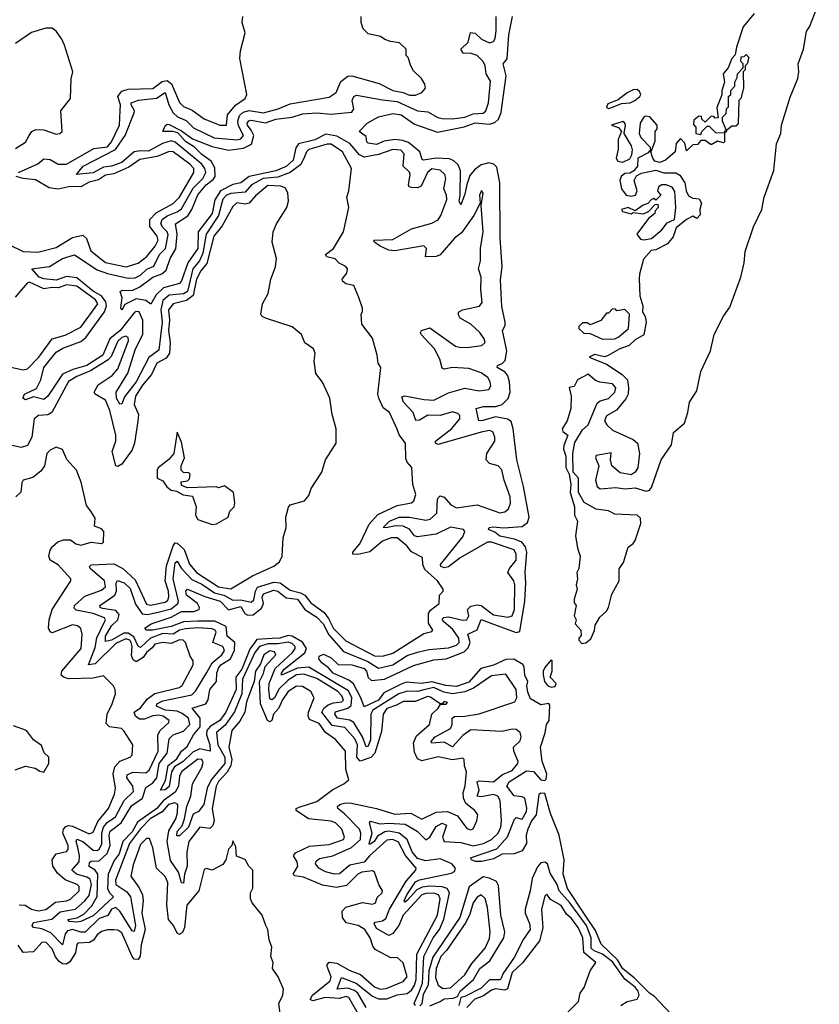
# Model space of a CAD drawing. Extents: x 2293878 to 2522763, y 823964 to 1006972.
# Tile 305 of 407: x 2413917 to 2417811, y 943391 to 948189. Entities that reach past the tile are written whole.
import ezdxf

# ---------------------------------------------------------------- set-up
doc = ezdxf.new("R2010")
doc.units = 0

msp = doc.modelspace()

# ---------------------------------------------------------------- linework, layer by layer
at = {"layer": '0CON20XD'}
for points in [[(2417015, 947456.2), (2417055, 947443.9), (2417113.1, 947443.1), (2417131.5, 947431.5), (2417156.9, 947395), (2417162.7, 947355), (2417175, 947330.6), (2417195, 947320), (2417227, 947317), (2417237.5, 947295), (2417230, 947265), (2417231.7, 947238.3), (2417215, 947220), (2417195, 947232.5), (2417165, 947216.2), (2417114.6, 947175), (2417099.1, 947130.9), (2417072.9, 947097.1), (2417015, 947067.5), (2416993.3, 947065), (2416955, 947022.5), (2416935, 946950), (2416934.2, 946925.8), (2416936.8, 946843.2), (2416952.7, 946795), (2416950, 946765), (2416963.5, 946743.5), (2416968.5, 946715), (2416956.6, 946653.4), (2416915, 946629.1), (2416885, 946601.9), (2416840, 946585), (2416779.4, 946550.6), (2416765, 946546.9), (2416717.1, 946557.1), (2416691.2, 946545), (2416775, 946511.5), (2416851.2, 946461.2), (2416876.7, 946435), (2416881.5, 946395), (2416881.4, 946365), (2416868.9, 946341.1), (2416823.4, 946286.6), (2416775, 946258.8), (2416766, 946235), (2416776, 946215), (2416805, 946188.8), (2416904.2, 946144.2), (2416925.8, 946125.8), (2416936, 946075), (2416926.9, 946005), (2416915, 945983.8), (2416895, 945971.2), (2416841.7, 945981.7), (2416801.2, 946015), (2416793.8, 946045), (2416798.3, 946078.3), (2416724.1, 946065.9), (2416721.2, 946055), (2416738.4, 946015), (2416721.8, 945945), (2416729.5, 945915), (2416745, 945903.1), (2416820.4, 945909.6), (2416866.7, 945903.3), (2416915, 945907.8), (2416968, 945892), (2416985, 945896.2), (2416995, 945910), (2417041.9, 946045), (2417091.9, 946118.1), (2417102.1, 946177.9), (2417155, 946223.5), (2417171.3, 946275), (2417180, 946325), (2417215, 946381.1), (2417234.5, 946475.5), (2417280.9, 946575), (2417300, 946655), (2417345.3, 946745), (2417375, 946789.2), (2417429.2, 946935), (2417446.2, 947005), (2417450.6, 947059.4), (2417490.2, 947179.8), (2417532, 947265), (2417543.3, 947325), (2417589.9, 947455), (2417603.6, 947585), (2417624.7, 947635), (2417626.8, 947675), (2417668.9, 947811.1), (2417706.9, 947903.1), (2417712.4, 947935), (2417708.1, 947975), (2417734.4, 948045), (2417748.6, 948131.4), (2417765, 948157.1), (2417811.4, 948275)], [(2417495, 948220), (2417440, 948155), (2417407.5, 948055), (2417401.7, 948018.3), (2417385, 948000), (2417367.5, 947955), (2417343.3, 947925), (2417350, 947885), (2417337.5, 947845), (2417337, 947823), (2417311.7, 947761.7), (2417318.3, 947711.7), (2417305, 947710), (2417298.3, 947718.3), (2417285, 947720), (2417255, 947690), (2417240, 947705), (2417238.3, 947718.3), (2417225, 947720), (2417200, 947700), (2417198.3, 947678.3), (2417210, 947665), (2417210, 947635), (2417235, 947630), (2417240, 947645), (2417265, 947670), (2417275, 947670), (2417308.3, 947638.3), (2417350, 947640), (2417351.7, 947648.3), (2417360, 947650), (2417340, 947695), (2417340, 947715), (2417358.3, 947731.7), (2417360, 947755), (2417370, 947765), (2417370, 947815), (2417380, 947825), (2417380, 947845), (2417400, 947865), (2417400, 947885), (2417411.7, 947908.3), (2417412.5, 947925), (2417440, 947955), (2417440, 947975), (2417430, 947985), (2417431.7, 948008.3), (2417445, 948010), (2417455, 948020), (2417467.5, 948005), (2417460, 947975), (2417450, 947965), (2417450, 947945), (2417440, 947935), (2417442.5, 947855), (2417430, 947805), (2417420, 947795), (2417417, 947683), (2417405, 947670), (2417385, 947670), (2417360, 947650), (2417358.3, 947641.7), (2417350, 947640), (2417350, 947595), (2417345, 947590), (2417315, 947597.5), (2417285, 947580), (2417255, 947600), (2417235, 947600), (2417218.3, 947581.7), (2417195, 947580), (2417165, 947550), (2417157, 947587), (2417135, 947610), (2417113.6, 947586.4), (2417110, 947545), (2417062.5, 947505), (2417035, 947493.3), (2417010.7, 947500.7), (2417000, 947515), (2416990, 947550), (2416985, 947550), (2416978.8, 947541.2), (2416927.9, 947515), (2416926.2, 947475), (2416907.9, 947452.1), (2416888.6, 947441.4), (2416865, 947440), (2416847.1, 947425), (2416840.4, 947405), (2416848.5, 947365), (2416871.4, 947335), (2416895, 947329.5), (2416916.3, 947333.7), (2416924.2, 947355), (2416910, 947405), (2416920.9, 947429.1), (2416945, 947441.9), (2417015, 947456.2)], [(2413910.9, 947445), (2414005, 947486.2), (2414035, 947511.5), (2414065, 947508.6), (2414105, 947484.8), (2414145, 947485.5), (2414278.6, 947561.4), (2414345, 947570.6), (2414365, 947594.7), (2414403.8, 947675), (2414406.8, 947746.8), (2414407.8, 947775), (2414395.2, 947815), (2414415, 947840.3), (2414445, 947850.4), (2414565, 947854), (2414611.7, 947888.3), (2414635, 947892.8), (2414656.9, 947876.9), (2414695, 947786.2), (2414715, 947765.9), (2414757.9, 947747.9), (2414815, 947706.2), (2414891.4, 947675), (2414924, 947676), (2414930, 947725), (2414967.9, 947772.1), (2415015.7, 947805), (2415024, 947825), (2414989.7, 947999.7), (2414992.4, 948037.6), (2415016, 948125), (2415000, 948175), (2415003.3, 948205)], [(2414294.1, 943915.9), (2414297.7, 944025), (2414285.6, 944045.6), (2414255, 944063.5), (2414257.5, 944082.5), (2414265, 944089.3), (2414305, 944090.2), (2414343.3, 944126.7), (2414358.5, 944165), (2414353.4, 944215), (2414357.9, 944235), (2414411.5, 944275), (2414461, 944359), (2414514.8, 944395.2), (2414532.2, 944447.8), (2414565, 944470.9), (2414585.1, 944494.9), (2414597, 944565), (2414634.9, 944615), (2414645.6, 944684.4), (2414665, 944704.3), (2414715, 944721.7), (2414746.5, 944755), (2414739.5, 944785), (2414708.3, 944808.3), (2414685, 944819), (2414625, 944824.6), (2414583.6, 944843.6), (2414584.8, 944855), (2414615, 944870.8), (2414755, 944899.6), (2414772.7, 944917.3), (2414828.8, 945008.8), (2414853.9, 945056.1), (2414902, 945095), (2414915.2, 945115), (2414907.4, 945135), (2414857.8, 945155), (2414874.8, 945205), (2414869.7, 945215), (2414855, 945221.5), (2414785, 945225.9), (2414725, 945221.5), (2414695, 945214), (2414664.5, 945195.5), (2414615, 945197.8), (2414555, 945175.1), (2414505, 945130.5), (2414495, 945137.3), (2414472.8, 945182.8), (2414445, 945200.5), (2414425, 945199.2), (2414365, 945165.5), (2414335, 945159.6), (2414335.8, 945185), (2414364.6, 945235), (2414395.6, 945265), (2414401.1, 945291.1), (2414385, 945310.2), (2414320.1, 945320.1), (2414308.9, 945325), (2414306.9, 945335), (2414380.9, 945385), (2414388.7, 945405), (2414386.7, 945443.3), (2414393.3, 945456.7), (2414426.4, 945445), (2414455, 945417.5), (2414481.1, 945341.1), (2414514.5, 945294.5), (2414539.7, 945290.3), (2414592.2, 945302.2), (2414655, 945317.7), (2414688.2, 945345), (2414690.7, 945355), (2414664, 945465), (2414675, 945543.1), (2414685, 945550.8), (2414705.2, 945515), (2414755, 945460.8), (2414805, 945438.2), (2414866.2, 945396.2), (2414912.2, 945385), (2414955, 945361.3), (2414995, 945362.8), (2415045, 945350.2), (2415057.6, 945362.4), (2415064.9, 945405), (2415075.8, 945424.2), (2415155, 945448.5), (2415185.5, 945445.5), (2415235, 945410.2), (2415285, 945397.1), (2415306.2, 945385), (2415335, 945347.8), (2415400.4, 945300.4), (2415421.9, 945271.9), (2415445, 945222), (2415505, 945162.2), (2415645, 945089.5), (2415685, 945087.2), (2415735, 945102.6), (2415885, 945197.8), (2415925, 945207.5), (2415930, 945215), (2415908.9, 945248.9), (2415908.5, 945295), (2415918.5, 945311.5), (2415960, 945345), (2415962.5, 945385), (2415980, 945405), (2415980, 945415), (2415952.5, 945455), (2415890.6, 945510.6), (2415881.2, 945535), (2415878.8, 945568.8), (2415825.8, 945595.8), (2415802.2, 945625), (2415755, 945663.9), (2415726.2, 945665), (2415685, 945648.6), (2415623, 945597), (2415564, 945584), (2415540, 945585), (2415539.2, 945595), (2415573.1, 945635), (2415619.6, 945730.4), (2415661.6, 945778.4), (2415755, 945822), (2415825.6, 945834.4), (2415837.5, 945845), (2415846.7, 945875), (2415832.5, 945925), (2415826.4, 946006.4), (2415803.9, 946033.9), (2415798.3, 946051.7), (2415796.4, 946126.4), (2415765.6, 946165.6), (2415755, 946193.3), (2415718, 946275), (2415687.5, 946297.5), (2415666, 946345), (2415662, 946365), (2415676, 946495), (2415663.3, 946515), (2415658.8, 946555), (2415635, 946637.5), (2415583.8, 946705), (2415580, 946755), (2415586.7, 946765), (2415587, 946783), (2415568.8, 946835), (2415543.9, 946893.9), (2415505, 946902.2), (2415488.6, 946915), (2415487.1, 946925), (2415510, 946955), (2415514, 946975), (2415506.4, 946986.4), (2415473.1, 947003.1), (2415453.5, 947023.5), (2415413.1, 947033.1), (2415406.7, 947045), (2415445.5, 947075), (2415493.8, 947155), (2415520, 947275), (2415510, 947325), (2415520, 947355), (2415533.8, 947465), (2415489.2, 947545), (2415435, 947582.2), (2415415, 947583.6), (2415325, 947556.2), (2415314.1, 947545.9), (2415305, 947520.8), (2415286, 947484), (2415235.2, 947444.8), (2415175, 947421.3), (2415103.7, 947416.3), (2415046, 947384), (2415015, 947348.4), (2414945, 947342.9), (2414925, 947334.1), (2414905.9, 947315), (2414885.2, 947234.8), (2414825.4, 947145), (2414808.7, 947051.3), (2414792.8, 947015), (2414761.1, 946975), (2414734.4, 946865.6), (2414715, 946853.7), (2414645, 946847), (2414615, 946821), (2414604, 946775), (2414610.9, 946715), (2414595, 946579.7), (2414546.2, 946543.8), (2414485, 946425.2), (2414428.1, 946351.9), (2414415, 946318), (2414405, 946315.7), (2414389.4, 946345), (2414386.6, 946375), (2414443.8, 946466.2), (2414482, 946585), (2414517, 946655), (2414517.3, 946725), (2414499.4, 946765), (2414485, 946767.9), (2414475, 946760.6), (2414406.2, 946675), (2414355.7, 946635), (2414322.5, 946555), (2414244.8, 946504.8), (2414175.3, 946485), (2414125, 946461.5), (2414055, 946355.2), (2414035, 946337.8), (2413985, 946352.2), (2413945, 946337.5), (2413932.5, 946345), (2413941.2, 946365), (2413998.5, 946391.5), (2414020, 946435), (2414035.1, 946495), (2414095, 946568.7), (2414128, 946588), (2414215, 946621.4), (2414239.4, 946640.6), (2414330.9, 946765), (2414340.3, 946795), (2414336.5, 946815), (2414315, 946843.1), (2414276.6, 946865), (2414195, 946932), (2414145, 946937.3), (2414095, 946920.4), (2414035, 946926.5), (2414012.2, 946935), (2413975.8, 946975), (2414062.7, 946987.3), (2414125.8, 947025), (2414185, 947043.3), (2414295, 946969.9), (2414345, 946952.3), (2414445, 946930.1), (2414478.9, 946931.1), (2414505, 946944.6), (2414536.7, 946973.3), (2414571, 946989), (2414597.5, 947045), (2414626.8, 947075), (2414641.1, 947141.1), (2414635.6, 947155.6), (2414615, 947176.6), (2414604.6, 947195), (2414611.5, 947215), (2414635, 947234.4), (2414685, 947253.3), (2414705, 947267.3), (2414761.9, 947368.1), (2414808.6, 947415), (2414823.7, 947445), (2414819.3, 947465), (2414804.9, 947485), (2414675, 947591.8), (2414655, 947598.5), (2414613.5, 947586.5), (2414545, 947548.4), (2414505, 947551.1), (2414475, 947545.5), (2414415, 947493.2), (2414365, 947475.3), (2414325, 947470.2), (2414275, 947442.4), (2414194.2, 947435), (2414227.2, 947475), (2414383.1, 947556.9), (2414431, 947625), (2414474.4, 947735), (2414476, 947745), (2414459.7, 947775), (2414460, 947785), (2414496.7, 947796.7), (2414583.3, 947806.7), (2414625, 947835.2), (2414643.7, 947775), (2414665.3, 947735.3), (2414685.6, 947715.6), (2414728, 947698), (2414763, 947663), (2414865, 947613.8), (2414975, 947603.3), (2414995, 947608.4), (2415007, 947625), (2414982.5, 947672.5), (2414979.3, 947695), (2414988.2, 947721.8), (2415005, 947739.1), (2415035, 947746.8), (2415105, 947735.3), (2415175.3, 947754.7), (2415235, 947779.6), (2415425, 947811.3), (2415458.2, 947835), (2415481.5, 947888.5), (2415515, 947914.7), (2415535, 947916.5), (2415668.2, 947878.2), (2415734.3, 947845), (2415785, 947834.8), (2415815, 947821.9), (2415845, 947822.1), (2415876.2, 947835), (2415893.3, 947855), (2415890, 947875), (2415873.6, 947903.6), (2415835, 947940), (2415822.5, 947965), (2415810, 948005), (2415800, 948015), (2415800, 948045), (2415767, 948077), (2415723, 948083), (2415695, 948092.5), (2415675, 948107.5), (2415615, 948120), (2415590, 948145), (2415580, 948175), (2415580, 948205)], [(2416094.3, 947385.7), (2416085, 947338.8), (2416065, 947287.5), (2416057.5, 947305), (2416062.9, 947335), (2416063.5, 947453.5), (2416052.2, 947482.2), (2416032.1, 947502.1), (2416010.7, 947510.7), (2415945, 947514.6), (2415884.2, 947504.2), (2415877.9, 947507.9), (2415865.6, 947545.6), (2415810.5, 947590.5), (2415781.5, 947601.5), (2415745, 947605.3), (2415691.8, 947598.2), (2415655, 947581.8), (2415615, 947587.5), (2415607.5, 947595), (2415605, 947620), (2415570, 947645), (2415610, 947685), (2415665, 947716.2), (2415735, 947731.5), (2415775.7, 947725), (2415840.2, 947680.2), (2415951.6, 947641.6), (2416082.5, 947667.5), (2416135, 947687.2), (2416205, 947679.6), (2416231.4, 947688.6), (2416249.7, 947705), (2416262.1, 947737.9), (2416266.3, 947775), (2416286.3, 947916.3), (2416272.5, 947975), (2416292, 947998), (2416298.8, 948115), (2416316.6, 948205)], [(2416116, 948024), (2416076.8, 948026.8), (2416065.3, 948045), (2416100.8, 948079.2), (2416113.5, 948126.5), (2416135, 948123.9), (2416166.5, 948095), (2416205, 948076.1), (2416225, 948082.8), (2416232.2, 948097.8), (2416238, 948135), (2416237.2, 948205)], [(2413897.6, 947562.4), (2413945, 947592.5), (2413963.5, 947625), (2413976.1, 947643.9), (2413995.5, 947654.5), (2414035, 947653.1), (2414095, 947631.9), (2414112.5, 947635), (2414123.8, 947645), (2414117.5, 947745), (2414164, 947805), (2414168.3, 947901.7), (2414176, 947935), (2414136.2, 948065), (2414123.3, 948095), (2414095, 948133.3), (2414075, 948147.5), (2414045, 948147.5), (2413975, 948126.7), (2413896.1, 948073.9)], [(2415864.4, 943455), (2415879.5, 943495), (2415885, 943623.8), (2415930.6, 943715), (2415962.3, 943755), (2415983.7, 943806.3), (2416009.8, 943935), (2415998.6, 943955), (2415975, 943963.7), (2415915, 943967.7), (2415877.7, 943962.3), (2415851.1, 943948.9), (2415805, 943896.7), (2415795, 943889.3), (2415790, 943895), (2415802.6, 943925), (2415845, 943988.6), (2415865, 943997.8), (2416020.2, 944029.8), (2416035, 944038.1), (2416040.5, 944055), (2416021.7, 944075), (2415965, 944100.5), (2415895, 944090.8), (2415855, 944101.2), (2415828.1, 944135), (2415805.1, 944195), (2415765, 944225.8), (2415715, 944234.9), (2415695, 944232.1), (2415660.1, 944209.9), (2415644.3, 944185), (2415627.5, 944172.5), (2415620.2, 944170.2), (2415620, 944175), (2415634.6, 944225), (2415620.4, 944275), (2415625, 944283.1), (2415671.3, 944271.3), (2415715.4, 944274.6), (2415795, 944269.5), (2415852.3, 944235), (2415895, 944193), (2415914.8, 944205), (2415945, 944258.4), (2415975, 944274.4), (2415995.8, 944265), (2415975.9, 944205), (2415985, 944184.5), (2416065, 944180.3), (2416125, 944164.3), (2416175.6, 944174.4), (2416215, 944194.5), (2416247.4, 944225), (2416260.1, 944255), (2416264, 944285), (2416257.8, 944385), (2416245.2, 944405), (2416225, 944414.4), (2416165, 944402.6), (2416145.6, 944405), (2416154.2, 944435), (2416145.3, 944474.7), (2416155, 944479.6), (2416225, 944475.2), (2416269, 944511), (2416315, 944530.9), (2416343.8, 944565), (2416344.5, 944575), (2416324.1, 944625), (2416322, 944645), (2416354.4, 944675.6), (2416359.2, 944695), (2416354.8, 944715), (2416335, 944730), (2416315, 944732.6), (2416265, 944720.6), (2416115, 944728.1), (2416075, 944700.4), (2416025, 944646.4), (2415985, 944668.6), (2415925, 944663.8), (2415921.2, 944671.2), (2415940.8, 944695), (2416015.9, 944735), (2416023.9, 944755), (2416024.2, 944785), (2416035, 944793.8), (2416084.9, 944794.9), (2416155, 944806.6), (2416328.1, 944865), (2416338.4, 944885), (2416335, 944925.4), (2416285, 944999.7), (2416215, 944992.3), (2416128, 944932), (2416085, 944913.9), (2416024.9, 944904.9), (2415982.6, 944912.6), (2415935, 944935.5), (2415885, 944923.7), (2415855, 944915.3), (2415805, 944916.5), (2415763, 944905), (2415636.9, 944825), (2415627.9, 944805), (2415625, 944680), (2415615, 944648.8), (2415605, 944645.3), (2415586.7, 944695), (2415544.2, 944765), (2415525, 944776.7), (2415465.8, 944785.8), (2415451.4, 944805), (2415455, 944815.8), (2415515, 944834.1), (2415532.1, 944847.9), (2415535.6, 944885), (2415518.2, 944918.2), (2415325, 945034.7), (2415270.4, 945029.6), (2415193.1, 944995), (2415192.8, 945005), (2415205.2, 945025), (2415306.7, 945103.3), (2415314, 945125), (2415295.3, 945155.3), (2415245, 945185.4), (2415225, 945188.1), (2415185, 945175.9), (2415146.8, 945173.2), (2415071.8, 945168.2), (2415037.6, 945122.4), (2414999.8, 945025), (2414970.1, 944985), (2414971.3, 944925), (2414921.7, 944815), (2414891.7, 944775), (2414844.3, 944745.7), (2414828.3, 944725), (2414826.9, 944705), (2414843.3, 944655), (2414845, 944624.4), (2414795, 944636.6), (2414760.2, 944619.8), (2414714.1, 944575), (2414671.5, 944548.5), (2414656.4, 944523.6), (2414645, 944452.7), (2414625, 944436.7), (2414603.3, 944435), (2414627.5, 944482.5), (2414640.4, 944555), (2414682.3, 944587.7), (2414704.6, 944625), (2414732.5, 944647.5), (2414763.9, 944705), (2414796.7, 944743.3), (2414796.2, 944786.2), (2414756.9, 944835), (2414824.3, 944855.7), (2414834.8, 944875), (2414843.1, 944925), (2414876.1, 944965), (2414877, 945005), (2414885, 945029.2), (2414897, 945045), (2414943.5, 945075), (2414963.3, 945116.7), (2414964.4, 945154.4), (2414928.4, 945185), (2414923.1, 945233.1), (2414868.4, 945258.4), (2414785, 945258.2), (2414715, 945255.6), (2414655, 945231.9), (2414565, 945214.3), (2414534.2, 945214.2), (2414526, 945225), (2414558.1, 945245), (2414655, 945278.2), (2414705, 945304.9), (2414765, 945305.4), (2414791.2, 945315), (2414793.3, 945325), (2414782.9, 945345), (2414730.4, 945385), (2414726, 945404), (2414735, 945414.6), (2414818.5, 945378.5), (2414894.2, 945355), (2414935, 945313.8), (2414995, 945329.3), (2415014, 945295), (2415028.1, 945288.1), (2415055, 945290), (2415095, 945322), (2415104.9, 945345), (2415098.5, 945375), (2415105, 945391.2), (2415155, 945409), (2415175, 945404.5), (2415215, 945372.4), (2415269.8, 945365), (2415306, 945316), (2415365, 945278.5), (2415395.1, 945245.1), (2415422.3, 945192.3), (2415495, 945109.8), (2415612.4, 945062.4), (2415665, 945028.9), (2415735, 945045.5), (2415805, 945090.4), (2415855, 945107), (2415909.3, 945120.7), (2416005, 945128.2), (2416045, 945141), (2416058.2, 945155), (2416056.6, 945175), (2416027.5, 945217.5), (2415982.1, 945255), (2415975, 945268.9), (2415983.3, 945276.7), (2416005, 945279.4), (2416075, 945263.8), (2416094.4, 945265.6), (2416105.2, 945284.8), (2416098.3, 945315), (2416115, 945332.2), (2416145, 945338.4), (2416165, 945334.5), (2416225, 945288.5), (2416295, 945278.3), (2416316.2, 945283.8), (2416327.5, 945315), (2416329, 945435), (2416323.2, 945455), (2416295.2, 945495), (2416303.1, 945515), (2416334.8, 945555), (2416335.6, 945585), (2416325.4, 945605.4), (2416215, 945642.7), (2416195, 945643.2), (2416062.4, 945567.6), (2416005, 945523.9), (2415985, 945518.4), (2415968.4, 945525), (2415967.4, 945535), (2416075, 945669.3), (2416085.6, 945695), (2416079.4, 945705), (2416015, 945717), (2415945, 945682.6), (2415855, 945669.1), (2415839.5, 945675), (2415816.2, 945706.2), (2415785, 945721.3), (2415747, 945723), (2415702.6, 945712.6), (2415687.1, 945715), (2415718, 945745), (2415765.8, 945765), (2415815, 945764.9), (2415895, 945750.4), (2415916.9, 945755), (2415948.9, 945785), (2415952.7, 945855), (2415965, 945869.5), (2415985, 945863.4), (2416016.8, 945825), (2416045, 945810.4), (2416145, 945825.8), (2416255, 945785.7), (2416279.5, 945790.5), (2416298, 945805), (2416306.9, 945833.1), (2416305.8, 945865), (2416277, 945945), (2416266, 945996), (2416247.3, 946015), (2416205, 946026.8), (2416189.2, 946045), (2416192.6, 946075), (2416230.8, 946135), (2416231.7, 946155), (2416221.7, 946181.7), (2416205, 946187.3), (2416165, 946180.1), (2415955, 946120), (2415941.6, 946125), (2415941.9, 946135), (2416022.5, 946197.5), (2416060.2, 946245), (2416060.4, 946260.4), (2416050.9, 946270.9), (2416025, 946278), (2415965, 946261.2), (2415905, 946262.4), (2415865, 946238.4), (2415845.8, 946235.8), (2415834.3, 946275), (2415786.2, 946325), (2415779.1, 946350.9), (2415793.1, 946356.9), (2415885, 946337.8), (2415935, 946336), (2416005, 946371.5), (2416085, 946394.1), (2416155, 946380), (2416202.6, 946387.4), (2416211.6, 946405), (2416209.2, 946425), (2416197, 946445), (2416165, 946468), (2416105, 946489.4), (2416025, 946494.3), (2415985, 946486.1), (2415975, 946490.9), (2415963.8, 946535), (2415937.9, 946585), (2415872.7, 946655), (2415868.5, 946665), (2415874.3, 946675), (2415915, 946687.5), (2416039, 946599), (2416065, 946592.7), (2416106.9, 946593.1), (2416167.8, 946602.3), (2416183.8, 946616.2), (2416180, 946635), (2416158.5, 946665), (2416115.1, 946705.1), (2416062, 946735), (2416052.7, 946755), (2416056.4, 946765), (2416074.2, 946775), (2416156.5, 946793.5), (2416168.8, 946811.2), (2416162.5, 946875), (2416164.7, 946935), (2416151.2, 946975), (2416161.7, 947015), (2416161, 947075), (2416175.2, 947155), (2416165.4, 947284.6), (2416174.1, 947344.1), (2416166.9, 947356.9), (2416157.1, 947335), (2416160, 947295), (2416128.5, 947235), (2416069.7, 947150.3), (2416035, 947124.8), (2415965.8, 947044.1), (2415945, 947036.2), (2415893.3, 947033.3), (2415898, 947075), (2415885, 947087.7), (2415743.7, 947063.7), (2415715, 947066.3), (2415672.9, 947085), (2415645.8, 947105), (2415642.5, 947115), (2415735, 947118.7), (2415825, 947169.8), (2415925, 947198.6), (2415955, 947214.7), (2415968.3, 947235), (2415996.9, 947313.1), (2415995.5, 947335), (2415982.8, 947365), (2415992.9, 947415), (2415988.3, 947435), (2415965, 947455.5), (2415925, 947461.9), (2415903.3, 947445), (2415872.2, 947377.8), (2415855, 947370.3), (2415825, 947371.1), (2415814.7, 947375), (2415810.9, 947385), (2415819.4, 947435), (2415815, 947446.4), (2415784.1, 947475), (2415789.4, 947535), (2415773.1, 947553.1), (2415735, 947556.3), (2415665, 947532.1), (2415595, 947519.5), (2415571.6, 947531.6), (2415525, 947586.8), (2415461.1, 947621.1), (2415408.1, 947631.9), (2415353.9, 947603.9), (2415275, 947584.5), (2415261.7, 947565), (2415249.7, 947505), (2415215, 947473.3), (2415165, 947452.2), (2415035, 947425.8), (2414995, 947394.3), (2414955, 947386.5), (2414895.7, 947355), (2414867.8, 947312.2), (2414855.2, 947244.8), (2414786.1, 947155), (2414784.1, 947075), (2414736.2, 947003.8), (2414705, 946916.9), (2414695, 946904.2), (2414617.4, 946882.6), (2414581.9, 946848.1), (2414556.7, 946803.3), (2414531.7, 946821.7), (2414485, 946828.5), (2414429.2, 946800.8), (2414415, 946773.3), (2414410, 946785), (2414416.4, 946833.6), (2414406.7, 946865), (2414418.3, 946871.7), (2414465, 946870), (2414503.2, 946886.8), (2414566.1, 946935), (2414609.2, 946950.8), (2414630.7, 946969.3), (2414650.2, 947025), (2414677.5, 947072.5), (2414683.8, 947145), (2414676.2, 947195), (2414736.8, 947233.2), (2414756.3, 947265), (2414785, 947335.2), (2414825.5, 947385), (2414859.3, 947410.7), (2414868.6, 947425), (2414867.7, 947467.7), (2414850, 947500), (2414805, 947532), (2414768.2, 947568.2), (2414725, 947595.3), (2414688.1, 947638.1), (2414665, 947644.9), (2414614.3, 947644.3), (2414625, 947671.5), (2414635, 947680.4), (2414645, 947678.3), (2414705, 947647), (2414759.1, 947609.1), (2414855, 947571.8), (2414934.1, 947554.1), (2415006.7, 947563.3), (2415046.7, 947583.3), (2415057.1, 947625), (2415045, 947650.9), (2415026, 947675), (2415025.2, 947685), (2415033.4, 947696.6), (2415045, 947700), (2415115, 947686.2), (2415165, 947705.4), (2415245, 947714.3), (2415295, 947730), (2415365, 947735.1), (2415435, 947729.7), (2415535, 947739.2), (2415544.7, 947755), (2415536.7, 947795), (2415545.2, 947814.8), (2415557.6, 947822.4), (2415685, 947798.2), (2415755, 947791.5), (2415855, 947744.8), (2415905, 947740.2), (2415952.9, 947712.9), (2415975, 947707.8), (2416025, 947705.9), (2416085, 947713.6), (2416125, 947730.4), (2416175, 947733.3), (2416188.1, 947745), (2416200.8, 947785), (2416209.6, 947889.6), (2416188.4, 947925), (2416184, 947965), (2416175.1, 947985), (2416145, 948014.9), (2416116, 948024)], [(2416785, 947756.7), (2416805, 947762.9), (2416848.5, 947781.5), (2416890, 947785), (2416912.5, 947795), (2416937.5, 947815), (2416942.5, 947825), (2416935, 947840), (2416925, 947850), (2416905, 947847.5), (2416875, 947833.3), (2416831.2, 947798.8), (2416781.2, 947778.8), (2416775, 947763.3), (2416785, 947756.7)], [(2416855, 947494.4), (2416889.1, 947510.9), (2416899.2, 947530.8), (2416902.3, 947555), (2416896.7, 947575), (2416861.2, 947635), (2416867.3, 947675), (2416865, 947685.8), (2416855, 947692.5), (2416800, 947675), (2416833.6, 947663.6), (2416847.5, 947645), (2416831.4, 947605), (2416831.7, 947558.3), (2416822, 947515), (2416830.8, 947500.8), (2416855, 947494.4)], [(2416995, 947550), (2417011.7, 947598.3), (2417012.5, 947645), (2417021.7, 947658.3), (2417022.5, 947675), (2416986.1, 947716.1), (2416965, 947720), (2416955, 947713.3), (2416939.4, 947685), (2416934.5, 947635), (2416941.9, 947615), (2416988.3, 947568.3), (2416990, 947550), (2416995, 947550)], [(2413865, 947093.4), (2413935, 947059.4), (2414005, 947056.2), (2414095, 947079), (2414175, 947127.4), (2414225, 947138.6), (2414243.4, 947123.4), (2414263.8, 947063.8), (2414335, 947006.6), (2414435.6, 946984.4), (2414495, 947002.6), (2414536.3, 947035), (2414576.7, 947085), (2414591.3, 947115), (2414586, 947135), (2414551, 947181), (2414551.1, 947215), (2414581.2, 947248.8), (2414665, 947294.5), (2414695, 947325.3), (2414764.7, 947445), (2414764.7, 947465), (2414745.5, 947485.5), (2414665, 947544.8), (2414645, 947547.9), (2414587.6, 947522.4), (2414502.2, 947507.8), (2414449.4, 947470.6), (2414375, 947438.9), (2414335, 947431.9), (2414300.5, 947409.5), (2414255, 947397), (2414215, 947375.6), (2414163.8, 947376.2), (2414105, 947363.7), (2414060.2, 947370.2), (2413995, 947408.6), (2413934, 947415), (2413900.5, 947425)], [(2417115, 943318), (2417009.2, 943429.2), (2416985, 943445.1), (2416910.2, 943520.2), (2416855, 943564.9), (2416828, 943608), (2416749.7, 943685), (2416720.9, 943750.9), (2416664.3, 943835), (2416584.9, 943955), (2416564.8, 944025), (2416568.3, 944095), (2416544.5, 944215), (2416501.7, 944321.7), (2416475, 944418.8), (2416455, 944420), (2416445, 944413.3), (2416432.4, 944315), (2416410, 944285), (2416392.5, 944245), (2416384.5, 944215), (2416385.8, 944175), (2416365, 944138.5), (2416325, 944124.4), (2416267.4, 944122.6), (2416225, 944100.9), (2416167.5, 944087.5), (2416136.4, 944086.4), (2416117.5, 944095), (2416112.5, 944105), (2416241.3, 944148.7), (2416292.7, 944207.3), (2416326.6, 944293.4), (2416335, 944300.8), (2416365, 944294), (2416385, 944330.8), (2416387.8, 944347.7), (2416376.9, 944395), (2416365, 944402.3), (2416325, 944407.1), (2416290, 944455), (2416300.8, 944475), (2416385, 944529.4), (2416419.2, 944525), (2416455, 944484.7), (2416475, 944481.8), (2416480.8, 944489.2), (2416484, 944514), (2416462.2, 944575), (2416453.8, 944645), (2416476.1, 944713.9), (2416482.5, 944755), (2416496.2, 944775), (2416498.8, 944848.8), (2416495, 944857.5), (2416455, 944850.8), (2416405, 944880), (2416391.8, 944911.8), (2416386.7, 944943.3), (2416391.2, 944965), (2416378.1, 944995), (2416374.4, 945035), (2416367.5, 945047.5), (2416323.2, 945073.2), (2416285, 945071.2), (2416225, 945044.3), (2416163, 945027), (2416105, 944960.3), (2416045, 944940.2), (2415992.9, 944945), (2415925, 944963.2), (2415874.2, 944954.2), (2415799.6, 944960.4), (2415775, 944951.5), (2415690.9, 944909.1), (2415665, 944872.6), (2415595, 944841.5), (2415579.2, 944885), (2415542.5, 944952.5), (2415520.2, 944970.2), (2415443.9, 945005), (2415421.2, 945031.2), (2415388, 945055), (2415374, 945075), (2415375, 945087.5), (2415397, 945097), (2415435, 945080), (2415467.8, 945047.8), (2415535, 945045.5), (2415595, 945026.9), (2415606.3, 945015), (2415613.9, 944983.9), (2415630, 944970), (2415694, 944976), (2415835, 945043), (2415935, 945070), (2415995, 945075.1), (2416081.9, 945108.1), (2416101.1, 945128.9), (2416111, 945155), (2416100, 945195), (2416145, 945216), (2416164.1, 945265.9), (2416211.7, 945248.3), (2416335, 945202.7), (2416352.4, 945207.6), (2416377.1, 945355), (2416382.5, 945445), (2416378.8, 945495), (2416387.5, 945595), (2416380.5, 945620.5), (2416362.7, 945642.7), (2416327.4, 945657.4), (2416255, 945673.3), (2416232, 945692), (2416200, 945705), (2416203.3, 945715), (2416221.3, 945718.7), (2416275, 945712.7), (2416365, 945719.2), (2416391.1, 945738.9), (2416398.1, 945765), (2416370.4, 945915), (2416337.8, 946045), (2416320, 946195), (2416310.6, 946230.6), (2416293.5, 946243.5), (2416235, 946253.6), (2416173.1, 946236.9), (2416154, 946235), (2416140, 946295), (2416175.6, 946304.4), (2416235, 946304), (2416266.4, 946313.6), (2416296.2, 946343.8), (2416305.4, 946375), (2416303.3, 946425), (2416294.7, 946454.7), (2416281.3, 946471.3), (2416242.5, 946495), (2416243.8, 946505), (2416266.2, 946513.8), (2416281.5, 946528.5), (2416289.7, 946575), (2416268.8, 946675), (2416281.2, 946698.8), (2416282, 946715), (2416265, 946792.5), (2416258.3, 946921.7), (2416267.5, 946985), (2416257.2, 947125), (2416256.4, 947395), (2416240.3, 947470.3), (2416225.6, 947485.6), (2416201.6, 947491.6), (2416165, 947481.5), (2416132.3, 947457.7), (2416110.1, 947429.9), (2416094.3, 947385.7)], [(2415565, 943345.3), (2415520.8, 943425), (2415505, 943430), (2415475, 943419.7), (2415405, 943424.2), (2415345, 943407.9), (2415331.8, 943415), (2415342.8, 943435), (2415429.3, 943505), (2415433.5, 943525), (2415415.4, 943575), (2415415.2, 943585), (2415425, 943595.8), (2415461.2, 943591.2), (2415525, 943556.2), (2415577.2, 943537.2), (2415645, 943476), (2415672.5, 943465), (2415702.5, 943467.5), (2415785, 943502.7), (2415803.6, 943525), (2415785, 943593.3), (2415755, 943620), (2415725, 943617.5), (2415648.8, 943658.8), (2415636.4, 943675), (2415624.5, 943715), (2415597.5, 943755), (2415565, 943775.2), (2415507.6, 943787.6), (2415488.8, 943815), (2415487.8, 943845), (2415505.4, 943864.6), (2415586.8, 943886.8), (2415635, 943880), (2415650, 943885), (2415658.8, 943911.2), (2415683.3, 943935), (2415683.8, 943945), (2415665.8, 943975), (2415646, 944035), (2415635, 944042.5), (2415584.2, 944035), (2415563.5, 944025), (2415509.4, 943970.6), (2415459.7, 943960.3), (2415391.8, 943971.9), (2415300.1, 944010.1), (2415256.7, 944016.7), (2415248.6, 944025), (2415272, 944065), (2415268.7, 944085), (2415250.6, 944115), (2415260.6, 944129.4), (2415328.3, 944161.7), (2415425, 944170.2), (2415495, 944194.1), (2415499.6, 944205), (2415485.9, 944245), (2415455, 944276.2), (2415435, 944283.4), (2415324.3, 944294.3), (2415264.4, 944335.6), (2415264.3, 944345), (2415278.1, 944351.9), (2415365, 944379), (2415441.9, 944438.1), (2415496, 944465), (2415520, 944485), (2415505.5, 944535), (2415504.4, 944625), (2415455, 944681.4), (2415406.3, 944716.3), (2415375, 944759.3), (2415329, 944779), (2415322.1, 944795), (2415323.3, 944815), (2415351.9, 944885), (2415335.6, 944915), (2415295, 944940), (2415265, 944941.4), (2415225, 944915.7), (2415196.6, 944875), (2415178, 944832), (2415154.1, 944805), (2415145, 944774.3), (2415135, 944767.5), (2415124.1, 944774.1), (2415090.5, 944855), (2415085.6, 944965), (2415105, 945003.3), (2415112.6, 945037.4), (2415164.3, 945095), (2415158.6, 945108.6), (2415135, 945113.7), (2415106.5, 945095), (2415089.8, 945050.2), (2415065.2, 945015), (2415059.6, 944965), (2415022.6, 944865), (2415013, 944815), (2414989.4, 944770.6), (2414951, 944725), (2414935.5, 944644.5), (2414949.9, 944585), (2414944.8, 944555.2), (2414927.2, 944522.8), (2414885, 944476.8), (2414874.2, 944455), (2414854.2, 944345), (2414863.9, 944285), (2414857.4, 944262.6), (2414842.5, 944247.5), (2414793.9, 944255), (2414741, 944185), (2414732, 944132), (2414732.3, 944065), (2414719.3, 944025), (2414715, 943982), (2414705, 943984), (2414691.1, 944035), (2414651.3, 944091.3), (2414636.1, 944185), (2414643.6, 944236.4), (2414677.3, 944295), (2414686.2, 944323.8), (2414686.8, 944365), (2414673.2, 944373.2), (2414641.7, 944365), (2414610.5, 944329.5), (2414552.2, 944295), (2414505, 944247), (2414451.3, 944175), (2414383.3, 943996.7), (2414385.2, 943975), (2414439.8, 943939.8), (2414456.6, 943915), (2414481.1, 943775), (2414475, 943746.2), (2414465, 943748.8), (2414405.1, 943845), (2414385, 943862.6), (2414365, 943855.2), (2414346.7, 943823.3), (2414305, 943808.6), (2414236.7, 943743.3), (2414215, 943743.5), (2414175, 943755.8), (2414150.4, 943749.6), (2414138.8, 943735), (2414125, 943681.8), (2414069.7, 943739.7), (2414025, 943759.1), (2413984.8, 943764.8), (2413978.4, 943775), (2413985, 943789.2), (2414074, 943806), (2414115, 943841.6), (2414189.1, 943855), (2414235, 943895.2), (2414255, 943921.5), (2414266.5, 943975), (2414261.2, 944001.2), (2414245, 944011.6), (2414193.6, 944025), (2414171.1, 944045), (2414206.9, 944085), (2414208.8, 944115), (2414200.9, 944155), (2414191.7, 944185), (2414195, 944195.6), (2414225, 944184.2), (2414275, 944143.1), (2414295, 944141.2), (2414305, 944147), (2414318, 944172), (2414318.1, 944225), (2414326, 944255), (2414343.4, 944276.6), (2414383.6, 944305), (2414425.6, 944384.4), (2414472, 944428), (2414468.1, 944455), (2414438.5, 944495), (2414440.4, 944509.6), (2414467.5, 944522.5), (2414531, 944519), (2414548, 944532), (2414592.2, 944625), (2414589.4, 944705), (2414602, 944725), (2414643.6, 944765), (2414645.5, 944775), (2414616.2, 944795), (2414595, 944800.8), (2414565, 944796.8), (2414525, 944780.7), (2414501.2, 944781.2), (2414480.6, 944795), (2414474.7, 944815), (2414505, 944835.2), (2414540, 944880), (2414575, 944905.8), (2414693.3, 944935), (2414708.3, 944945), (2414762.3, 945045), (2414762.5, 945065), (2414747.6, 945087.6), (2414725.5, 945155), (2414712.9, 945165), (2414695, 945168.1), (2414655, 945149.6), (2414615, 945154.4), (2414575, 945146.2), (2414562.3, 945127.7), (2414535, 945106), (2414518.9, 945081.1), (2414485, 945059.8), (2414470.3, 945070.3), (2414461.6, 945091.6), (2414465.8, 945135), (2414460.9, 945155), (2414454.2, 945165), (2414435, 945172.3), (2414385, 945149.1), (2414285, 945049.7), (2414252.7, 945045), (2414285, 945129.6), (2414293.5, 945176.5), (2414334.8, 945265), (2414330.3, 945275), (2414275, 945296), (2414192.2, 945312.2), (2414182.1, 945322.1), (2414184.3, 945335), (2414235, 945379.6), (2414315, 945410), (2414334.7, 945425.3), (2414329.8, 945455), (2414260, 945515), (2414257.9, 945525), (2414265, 945532.1), (2414375, 945538.3), (2414420, 945515), (2414480, 945460), (2414535, 945340.8), (2414555, 945335.6), (2414625, 945351), (2414638.7, 945361.3), (2414643.8, 945376.2), (2414641.8, 945405), (2414625.9, 945455), (2414631.7, 945528.3), (2414665, 945626.2), (2414675, 945639.8), (2414685, 945638.5), (2414717.5, 945607.5), (2414745, 945536.7), (2414777.6, 945495), (2414885, 945425.2), (2414945, 945416.7), (2415050.3, 945479.7), (2415155, 945526), (2415183, 945547), (2415195.6, 945575), (2415200, 945665), (2415214.5, 945715), (2415212.9, 945765), (2415225.7, 945814.3), (2415235, 945826), (2415305, 945844.3), (2415325, 945870), (2415337.5, 945905), (2415388, 945985), (2415406, 946045), (2415457.9, 946125), (2415458, 946195), (2415438.4, 946265), (2415428.2, 946345), (2415392.3, 946422.3), (2415359.6, 946465), (2415350.9, 946525), (2415355.5, 946565), (2415348.6, 946585), (2415305.7, 946615), (2415289.4, 946655), (2415245, 946692.5), (2415114.5, 946734.5), (2415096.7, 946745), (2415092, 946755), (2415100, 946805), (2415126.7, 946855), (2415140.6, 946925), (2415162.9, 946985), (2415168.1, 947025), (2415147.1, 947105), (2415151.4, 947155), (2415167.5, 947195), (2415218.5, 947275), (2415225.8, 947305.8), (2415222.5, 947345), (2415210.5, 947370.5), (2415188.2, 947378.2), (2415125, 947382), (2415065, 947330.4), (2415035, 947296.1), (2415015, 947290), (2414975, 947297.7), (2414955, 947278.5), (2414903.1, 947185), (2414863.4, 947135), (2414828.1, 947001.9), (2414798.9, 946965), (2414778.6, 946925), (2414762.3, 946845), (2414729.6, 946820.4), (2414665, 946805.2), (2414642.5, 946775), (2414647.4, 946725), (2414641.5, 946675), (2414649.8, 946615), (2414646.4, 946565), (2414630.1, 946539.9), (2414584.8, 946515), (2414559, 946461), (2414515, 946409.2), (2414481.2, 946355), (2414474.4, 946315), (2414495.9, 946265), (2414493.4, 946233.4)], [(2416957.3, 947117.3), (2416995, 947123.7), (2417045, 947165.8), (2417070.4, 947199.6), (2417106.9, 947215), (2417112.5, 947275), (2417107.8, 947352.2), (2417095, 947374), (2417066.2, 947385), (2417043.8, 947385), (2417028.8, 947375), (2417023, 947353), (2417040, 947335), (2417015, 947310), (2417005, 947317.5), (2416995, 947312.5), (2416976.7, 947293.3), (2416953.8, 947285), (2416915, 947257.5), (2416880, 947275), (2416847.5, 947265), (2416852.5, 947255), (2416895, 947243.3), (2416905, 947250), (2416955, 947243.3), (2416980, 947255), (2417011.7, 947288.3), (2417025, 947290), (2417027.5, 947275), (2417011.7, 947258.3), (2417010, 947245), (2416980, 947220), (2416922.5, 947145), (2416940.3, 947120.3), (2416957.3, 947117.3)], [(2413845, 946502.4), (2413935, 946483.4), (2413955, 946487.3), (2414009.8, 946545), (2414075.6, 946634.4), (2414138.3, 946651.7), (2414215, 946690.7), (2414297.6, 946805), (2414286.2, 946825), (2414195, 946890.9), (2414145, 946897.4), (2414107, 946883.1), (2414074.9, 946885.1), (2414035, 946877.8), (2413965, 946909.6), (2413953.3, 946905), (2413895, 946837.7)], [(2416755, 946632.6), (2416815, 946634.7), (2416835, 946643.8), (2416882.5, 946685), (2416886.9, 946755), (2416865, 946776.7), (2416825, 946770), (2416818.3, 946778.3), (2416805, 946780), (2416785, 946760), (2416775, 946760), (2416747, 946723), (2416695, 946702.5), (2416681.7, 946711.7), (2416657.5, 946712.5), (2416640, 946695), (2416640, 946685), (2416665, 946662), (2416695, 946660.8), (2416755, 946632.6)], [(2414493.4, 946233.4), (2414476.1, 946125), (2414465, 946093.9), (2414415, 946023.9), (2414395, 946012.1), (2414386, 946016), (2414367.3, 946085), (2414384.8, 946135), (2414386.3, 946165), (2414355.7, 946285), (2414335, 946335.7), (2414284.8, 946364.8), (2414280, 946375), (2414299.5, 946410.5), (2414367.8, 946455), (2414395, 946488.5), (2414447.8, 946625), (2414445, 946640), (2414435, 946648), (2414415, 946640.4), (2414395, 946622.4), (2414362.3, 946547.7), (2414348.2, 946531.8), (2414261.6, 946478.4), (2414195, 946451.1), (2414154.2, 946425.8), (2414074.6, 946275.4), (2414055, 946263.5), (2414009.5, 946260.5), (2413988.5, 946245), (2413976, 946155), (2413955, 946114.6), (2413925, 946104.1), (2413835, 946124.6)], [(2416655, 945150), (2416675, 945152.5), (2416698.3, 945171.7), (2416717.3, 945212.7), (2416720.5, 945239.5), (2416742.7, 945277.3), (2416775, 945307.3), (2416785, 945324.4), (2416800.7, 945389.3), (2416836.2, 945455), (2416836.1, 945513.9), (2416858.2, 945545), (2416881.4, 945618.6), (2416905, 945636.2), (2416915, 945651.8), (2416943.1, 945735), (2416940, 945760), (2416925, 945774.1), (2416815, 945780), (2416785, 945795.5), (2416725, 945804.4), (2416666.9, 945836.9), (2416638, 945885), (2416639.1, 945955), (2416612.5, 945985), (2416611.4, 946075), (2416620.6, 946129.4), (2416658.5, 946191.5), (2416685, 946215.6), (2416729.1, 946320.9), (2416745, 946332.7), (2416785, 946343), (2416815.8, 946374.2), (2416821.2, 946395), (2416804.6, 946414.6), (2416742.7, 946422.7), (2416721.7, 946431.7), (2416685, 946461.4), (2416633.8, 946435), (2416618.3, 946401.7), (2416593, 946397), (2416602.5, 946355), (2416601.2, 946295), (2416583.3, 946235), (2416560, 946195), (2416563, 946183), (2416587.5, 946165), (2416566.7, 946115), (2416566.4, 946096.4), (2416577, 946063), (2416577, 946007), (2416592.5, 945975), (2416601.4, 945925), (2416597.5, 945885), (2416620, 945815), (2416620, 945775), (2416633.8, 945745), (2416623.8, 945675), (2416633.6, 945613.6), (2416646.7, 945575), (2416640, 945515), (2416630, 945495), (2416633.3, 945465), (2416627.5, 945435), (2416632.5, 945415), (2416617.5, 945365), (2416618.3, 945348.3), (2416627.5, 945335), (2416617.5, 945285), (2416627.5, 945265), (2416622.5, 945245), (2416650, 945215), (2416651.7, 945188.3), (2416640, 945175), (2416640, 945165), (2416655, 945150)], [(2414855, 945728.8), (2414875, 945732.5), (2414933.3, 945765), (2414941.2, 945795), (2414961.2, 945815), (2414965.8, 945835), (2414958.8, 945885), (2414915, 945917.5), (2414885, 945907.5), (2414875, 945912.5), (2414735, 945907.5), (2414705, 945920), (2414703.3, 945936.7), (2414735, 945942.5), (2414745, 945952.5), (2414747.5, 945975), (2414741.7, 945981.7), (2414715, 945982.5), (2414703.3, 945995), (2414703.3, 946015), (2414720, 946055), (2414705, 946130), (2414685, 946180), (2414667.5, 946075), (2414644, 946046), (2414591.2, 946005), (2414586.2, 945995), (2414587.5, 945955), (2414615, 945942.5), (2414633.6, 945913.6), (2414655, 945897.5), (2414681.7, 945891.7), (2414713.6, 945873.6), (2414758.3, 945868.3), (2414777.5, 945815), (2414774, 945775), (2414785, 945753.3), (2414855, 945728.8)], [(2413915, 943876.3), (2413943.8, 943873.8), (2413975, 943855.3), (2414007.4, 943847.4), (2414045, 943853), (2414091.1, 943888.9), (2414145, 943895.7), (2414165, 943904.3), (2414206.9, 943945), (2414207.2, 943965), (2414197.7, 943975), (2414138.4, 943998.4), (2414100.9, 944030.9), (2414078.5, 944065), (2414075.7, 944095), (2414095.2, 944124.8), (2414144.7, 944135.3), (2414153.8, 944145), (2414153, 944165), (2414127.3, 944225), (2414130.2, 944245), (2414141.9, 944258.1), (2414155, 944262.9), (2414175, 944259), (2414255, 944222.8), (2414275, 944229.7), (2414297.2, 944282.8), (2414349, 944345), (2414379, 944415), (2414384.3, 944445), (2414371.8, 944515), (2414380.8, 944549.2), (2414405, 944576.4), (2414456, 944595), (2414465.8, 944605), (2414468, 944655), (2414424.3, 944724.3), (2414412.5, 944735), (2414355, 944742.9), (2414339.2, 944759.2), (2414344.1, 944805), (2414367.9, 944855), (2414383.3, 944905), (2414382.5, 944925), (2414373.1, 944945), (2414325, 944992), (2414275, 944980), (2414157, 944977), (2414133.2, 944983.2), (2414120, 944995), (2414123.3, 945015), (2414216.5, 945125), (2414222.2, 945195), (2414215, 945222), (2414198.8, 945235), (2414175, 945240.4), (2414075, 945202.2), (2414065, 945206), (2414057.7, 945225), (2414061.6, 945265), (2414075.8, 945315), (2414167.1, 945455), (2414167.1, 945465), (2414105, 945532.5), (2414065.9, 945555.9), (2414060, 945575), (2414066.2, 945605), (2414077.3, 945622.7), (2414103.8, 945645), (2414130, 945655), (2414165.5, 945655.5), (2414190.8, 945635), (2414215, 945628.9), (2414265, 945643.3), (2414315, 945636.7), (2414325.9, 945644.1), (2414327.5, 945695), (2414315, 945707.5), (2414281.7, 945721.7), (2414285, 945760), (2414264.2, 945794.2), (2414242.7, 945822.7), (2414216.2, 945935), (2414193.6, 945993.6), (2414146.4, 946046.4), (2414126.2, 946095), (2414095, 946106), (2414065, 946091.9), (2414050, 946075), (2414038.6, 946015), (2414020.9, 945989.1), (2413981.7, 945958.3), (2413934.2, 945945.8), (2413927.3, 945932.7), (2413922.9, 945887.1), (2413898, 945865)], [(2415605, 943375.9), (2415563.9, 943445), (2415548.2, 943458.2), (2415515, 943470.7), (2415464.1, 943465), (2415485, 943521.3), (2415555.2, 943495), (2415635, 943430.8), (2415665, 943417.8), (2415705, 943418.1), (2415755, 943436.7), (2415805, 943444.3), (2415825, 943460), (2415840.1, 943485), (2415847.4, 943512.6), (2415851.1, 943635), (2415951.3, 943825), (2415965, 943906), (2415956.2, 943925), (2415935, 943932.9), (2415895, 943931.1), (2415875, 943924.1), (2415785, 943826.1), (2415764.1, 943775.9), (2415735, 943736.7), (2415715, 943726.7), (2415655, 943760.5), (2415644.2, 943785), (2415648.3, 943791.7), (2415685, 943798.6), (2415700, 943810), (2415717.6, 943855), (2415798.7, 943991.3), (2415846.2, 944045), (2415848.5, 944055), (2415796.9, 944116.9), (2415761.8, 944181.8), (2415735, 944193.6), (2415705, 944190.5), (2415621.5, 944115), (2415595, 944083.5), (2415525, 944069.5), (2415475, 944027.3), (2415451.2, 944025), (2415406.7, 944036.7), (2415374, 944055), (2415357.2, 944075), (2415360.5, 944089.5), (2415377.7, 944102.3), (2415442.3, 944115), (2415533.8, 944155), (2415576.9, 944195), (2415578.5, 944225), (2415571.5, 944245), (2415499.4, 944319.4), (2415466.1, 944345), (2415464.6, 944355), (2415475.6, 944364.4), (2415497.8, 944372.2), (2415525, 944372.6), (2415655.6, 944345.6), (2415745, 944317.5), (2415822.9, 944322.9), (2415875, 944293.1), (2415945, 944327), (2416001.5, 944331.5), (2416049.9, 944309.9), (2416095, 944248.6), (2416115, 944240.8), (2416125, 944246.2), (2416143.8, 944285), (2416148.8, 944315), (2416133.8, 944335), (2416090.6, 944370.6), (2416078, 944395), (2416076.3, 944423.7), (2416086.1, 944455), (2416093.8, 944523.8), (2416084.1, 944554.1), (2416082.5, 944585), (2416075, 944590), (2416025, 944582), (2415955, 944597.3), (2415875, 944577.7), (2415855, 944587.8), (2415840.1, 944620.1), (2415835.2, 944665), (2415849.8, 944700.2), (2415913.3, 944755), (2415924.4, 944805), (2415955.7, 944835), (2415966.4, 944853.6), (2415995, 944854.1), (2416001.2, 944861.2), (2415985, 944866.3), (2415975, 944856.2), (2415965, 944855.8), (2415918.6, 944888.6), (2415905, 944891.8), (2415842.6, 944867.4), (2415785, 944866.9), (2415751.6, 944848.4), (2415705, 944833.1), (2415686.7, 944805), (2415679.8, 944720.2), (2415647.6, 944615), (2415626.6, 944593.4), (2415575.4, 944575.4), (2415559.6, 944595), (2415562, 944655), (2415549.1, 944685), (2415500.4, 944740.4), (2415439.4, 944749.4), (2415388.7, 944815), (2415399.1, 944835), (2415419.7, 944850.3), (2415445, 944860.1), (2415486.5, 944865), (2415495, 944872.7), (2415486.6, 944895), (2415466.8, 944915), (2415365, 944979.1), (2415300.8, 945000.8), (2415265, 944996.3), (2415225, 944971.4), (2415181, 944929), (2415157.9, 944885), (2415145, 944874.4), (2415135, 944879.5), (2415130.1, 944925), (2415131.5, 944955), (2415161.7, 945028.3), (2415246.7, 945105), (2415259.4, 945125), (2415258.6, 945135), (2415245, 945149.2), (2415225, 945156.7), (2415175, 945147.9), (2415125, 945148.4), (2415085.2, 945134.8), (2415062.9, 945105), (2415002.9, 944975), (2414998.9, 944905), (2414963.1, 944816.9), (2414917.9, 944752.1), (2414875.2, 944715), (2414882.4, 944655), (2414916.3, 944595), (2414916.6, 944565), (2414849.7, 944485), (2414830.5, 944445), (2414813.6, 944365), (2414788.9, 944331.1), (2414762.5, 944317.5), (2414738.8, 944255), (2414695, 944212), (2414682.5, 944212.5), (2414685, 944233.9), (2414708.5, 944261.5), (2414720.3, 944295), (2414731.9, 944355), (2414751.2, 944405), (2414758.4, 944465), (2414803.6, 944545), (2414810.2, 944570.2), (2414803.8, 944583.8), (2414785, 944585.2), (2414706.9, 944525), (2414695.3, 944505), (2414690.4, 944455), (2414673.9, 944425), (2414616.6, 944383.4), (2414585, 944346.2), (2414491.7, 944278.3), (2414465, 944232.1), (2414419.2, 944185), (2414402.3, 944125), (2414378.1, 944091.9), (2414348.2, 944025), (2414345.1, 943955), (2414354.9, 943934.9), (2414374.5, 943915), (2414275, 943822.3), (2414215, 943794.1), (2414195, 943791.6), (2414158.8, 943795), (2414151.5, 943805), (2414197.9, 943812.1), (2414229.7, 943830.3), (2414269.2, 943870.8), (2414294.1, 943915.9)], [(2416505, 944937.5), (2416525, 944940), (2416530, 944955), (2416500, 944985), (2416510, 945015), (2416510, 945065), (2416505, 945070), (2416475, 945032.5), (2416466.7, 945015), (2416467, 944997), (2416473.8, 944965), (2416487.5, 944945), (2416505, 944937.5)], [(2414035, 944522.5), (2414060, 944565), (2414060, 944595), (2414036.4, 944616.4), (2414023, 944653), (2413985, 944680), (2413950, 944725), (2413887.5, 944747.5)], [(2413895, 944534), (2413945, 944552.5), (2413992, 944542), (2414015, 944526.7), (2414035, 944522.5)], [(2415186.6, 943346.6), (2415178.6, 943395), (2415199.2, 943435), (2415201.4, 943465), (2415175.7, 943525.7), (2415148.8, 943565), (2415151.2, 943595), (2415140, 943625), (2415145, 943670), (2415132, 943705), (2415126, 943755), (2415115.6, 943775.6), (2415098, 943825), (2415048.8, 943885), (2415040.8, 943905), (2415042, 943935), (2415052.3, 943957.7), (2415053.3, 944045), (2415033.3, 944065), (2415015, 944096.7), (2414973.9, 944113.9), (2414969.3, 944159.3), (2414955, 944187.5), (2414950, 944165), (2414935, 944147.5), (2414920.8, 944095), (2414907.3, 944072.7), (2414855, 944045.7), (2414825, 944053.8), (2414815, 944047.5), (2414789.7, 943945), (2414730.6, 943875), (2414720.6, 943765), (2414709.4, 943740.6), (2414695, 943731.8), (2414685, 943737.9), (2414666.4, 943775), (2414641.5, 943805), (2414634.5, 943875.5), (2414639.2, 943985), (2414625, 944014.4), (2414583.1, 944055), (2414565, 944153.3), (2414549.1, 944199.1), (2414535, 944200), (2414505, 944169.6), (2414469.3, 944070.7)], [(2414469.3, 944070.7), (2414458.3, 944015), (2414499.5, 943959.5), (2414515.2, 943925.2), (2414518.6, 943895), (2414511.8, 943835), (2414527.7, 943755), (2414509.6, 943680.4), (2414504.6, 943625.4), (2414495, 943609.6), (2414475, 943611.9), (2414464.5, 943624.5), (2414415, 943738.9), (2414395, 943751.8), (2414375, 943754.6), (2414345, 943754.6), (2414315, 943745.4), (2414295, 943729.5), (2414276.8, 943703.2), (2414257.4, 943692.6), (2414201.1, 943688.9), (2414195, 943682.5), (2414188.5, 943641.5), (2414161.3, 943598.7), (2414145, 943586.3), (2414125, 943588.2), (2414109.8, 943599.8), (2414092.3, 943622.3), (2414075, 943661.1), (2414045, 943694.5), (2414025, 943693.1), (2413985, 943646.7), (2413935, 943643.6), (2413909.1, 943679.1)], [(2416845, 943385.6), (2416875, 943405.5), (2416923.8, 943416.1), (2416934, 943435), (2416929.2, 943455), (2416914.5, 943475), (2416863.8, 943513.8), (2416805, 943598.1), (2416755, 943634.9), (2416715, 943651.8), (2416700.3, 943665), (2416700.9, 943715), (2416677.3, 943775), (2416596, 943886), (2416545.3, 943945), (2416534.7, 943975), (2416500.6, 944030.6), (2416487.9, 944075), (2416475, 944083.2), (2416455, 944081.3), (2416438.8, 944061.2), (2416413.3, 944005), (2416404, 943945), (2416379.4, 943855), (2416379.1, 943835), (2416400.4, 943785), (2416403.8, 943755), (2416371.4, 943708.6), (2416325, 943619.8), (2416270.6, 943539.4), (2416262.9, 943517.1), (2416255, 943511), (2416205, 943511.2), (2416165, 943469.7), (2416085, 943428.7), (2416065.3, 943424.7), (2416055.2, 943385)], [(2415915, 943383.6), (2415965, 943405.2), (2415985, 943417.6), (2416028.3, 943421.7), (2416049.9, 943430.1), (2416062.8, 943455), (2416127.6, 943512.4), (2416158.6, 943565), (2416206.8, 943603.2), (2416275.1, 943714.9), (2416279.9, 943745), (2416260.4, 943825), (2416249.7, 943969.7), (2416239, 943989), (2416206.1, 944006.1), (2416175, 944012.1), (2416106.8, 943963.2), (2416060.6, 943815), (2415929.4, 943620.6), (2415909.7, 943555), (2415906.9, 943485), (2415881.6, 943438.4), (2415876.2, 943393.8), (2415866.8, 943383.2)], [(2415978.2, 943468.2), (2416015, 943472), (2416085.2, 943535), (2416120, 943590), (2416184.8, 943665), (2416205, 943711.4), (2416209, 943745), (2416195, 943863.3), (2416185, 943906.2), (2416165.4, 943925.4), (2416145, 943913.1), (2416125, 943885.5), (2416110.1, 943829.9), (2416090, 943790), (2415996.4, 943653.6), (2415969, 943625), (2415945.3, 943565), (2415942.1, 943522.1), (2415955, 943485.3), (2415978.2, 943468.2)], [(2416581.4, 943348.6), (2416638, 943405), (2416646.7, 943445), (2416667.1, 943472.9), (2416695.8, 943555), (2416723.1, 943595), (2416663.9, 943643.9), (2416659.4, 943715), (2416637.8, 943765), (2416605, 943810.2), (2416579.8, 943829.8), (2416555, 943873.2), (2416502.4, 943902.4), (2416485, 943927.5), (2416475, 943917.5), (2416458.9, 943855), (2416465.3, 943764.7), (2416448.8, 943701.2), (2416366.6, 943593.4), (2416315, 943546.1), (2416293, 943467), (2416279.5, 943460.5), (2416235, 943466.7), (2416215, 943460.5), (2416176.7, 943433.3), (2416133.8, 943416.2), (2416095.4, 943375)], [(2415845.3, 943385.3), (2415839.2, 943395), (2415864.4, 943455)]]:
    msp.add_lwpolyline(points, dxfattribs=at)

doc.saveas('drawing.dxf')
